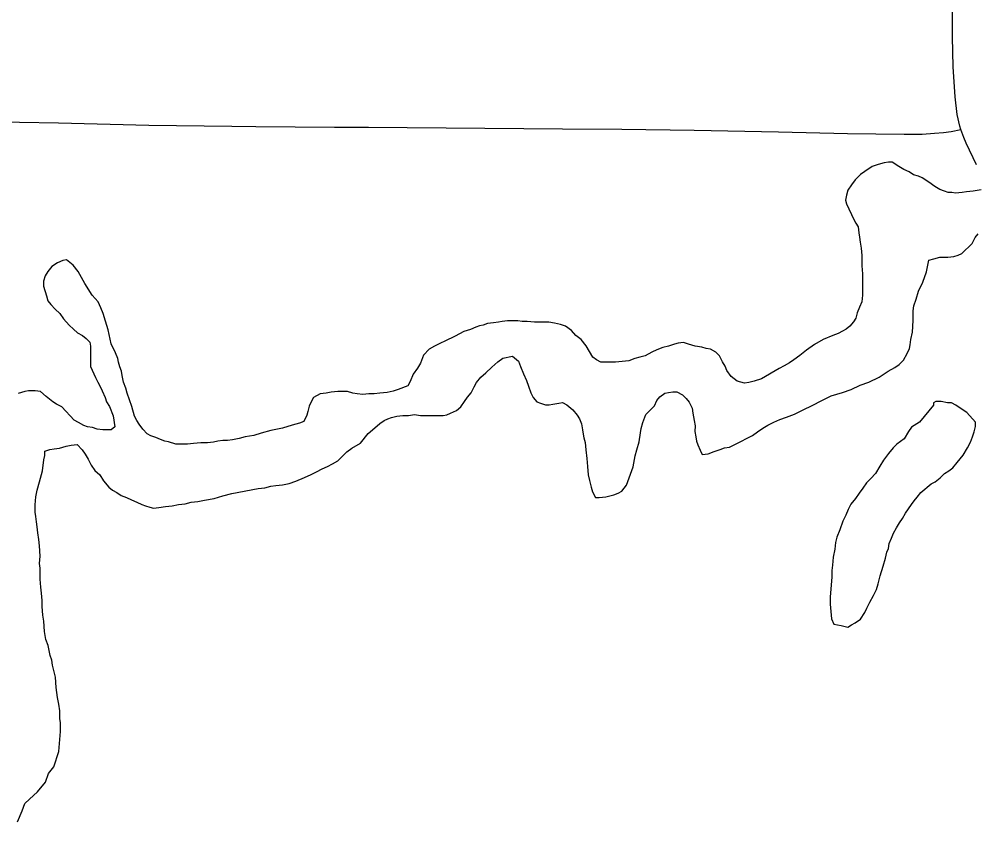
# Model space of a CAD drawing. Extents: x 2.1 to 73.9, y 4 to 26.
# Drawn here: x 46.3484 to 46.5954, y 18.8645 to 19.0719 of the extents above; entities that cross this region are included whole.
import ezdxf

# ---------------------------------------------------------------- set-up
doc = ezdxf.new("R2010")
doc.units = 0
for name, color, linetype in [('GM_X_Major_River', 7, 'Continuous'), ('GM_X_Minor_Lake', 7, 'Continuous'), ('GM_X_Township_Road', 7, 'Continuous')]:
    doc.layers.add(name, color=color, linetype=linetype)

msp = doc.modelspace()

# ---------------------------------------------------------------- linework, layer by layer
at = {"layer": 'GM_X_Major_River'}
for points in [[(46.59016, 19.02687), (46.58921, 19.02707), (46.58826, 19.02707), (46.5873, 19.02745), (46.58616, 19.02784), (46.58483, 19.0286), (46.58332, 19.02975), (46.58161, 19.03089), (46.58066, 19.03127), (46.57933, 19.03166), (46.57819, 19.03242), (46.57686, 19.033), (46.57553, 19.03376), (46.57382, 19.0349), (46.57287, 19.03491), (46.57173, 19.03472), (46.57021, 19.03434), (46.56868, 19.03378), (46.56678, 19.03246), (46.56564, 19.0317), (46.5643, 19.03037), (46.56335, 19.02904), (46.5624, 19.02772), (46.56201, 19.02639), (46.56182, 19.02506), (46.56201, 19.02411), (46.5639, 19.02011), (46.56447, 19.01916), (46.56504, 19.01821), (46.56523, 19.01669), (46.56542, 19.01554), (46.5656, 19.01421), (46.56579, 19.01269), (46.56598, 19.01079), (46.56598, 19.00946), (46.56597, 19.00813), (46.56616, 19.00604), (46.56616, 19.0049), (46.56616, 19.00338), (46.56615, 19.00186), (46.56615, 19.00053), (46.56596, 18.99882), (46.56538, 18.99749), (46.56481, 18.99597), (46.56443, 18.99464), (46.56385, 18.99369), (46.5629, 18.99256), (46.56195, 18.9918), (46.561, 18.99123), (46.55986, 18.99066), (46.55852, 18.9901), (46.55605, 18.98915), (46.55377, 18.98783), (46.55167, 18.98632), (46.54996, 18.98499), (46.54844, 18.98386), (46.54729, 18.9831), (46.54596, 18.98234), (46.54463, 18.98159), (46.54006, 18.97894), (46.53816, 18.97838), (46.53683, 18.978), (46.53569, 18.97781), (46.53378, 18.97839), (46.53227, 18.97953), (46.53113, 18.98106), (46.53075, 18.9822), (46.52999, 18.98334), (46.52923, 18.98486), (46.52828, 18.98582), (46.52696, 18.98658), (46.52581, 18.98677), (46.52467, 18.98716), (46.52296, 18.98735), (46.52125, 18.98793), (46.51992, 18.98831), (46.51859, 18.98813), (46.51764, 18.98794), (46.51612, 18.98737), (46.5146, 18.987), (46.51307, 18.98643), (46.51174, 18.98587), (46.51003, 18.98492), (46.5087, 18.98454), (46.50737, 18.98417), (46.50584, 18.9836), (46.50413, 18.98342), (46.50242, 18.98323), (46.50071, 18.98324), (46.49862, 18.98324), (46.49748, 18.98382), (46.49653, 18.98458), (46.49482, 18.98744), (46.49349, 18.98915), (46.49217, 18.99011), (46.49103, 18.99144), (46.48951, 18.99258), (46.48818, 18.99297), (46.48666, 18.99335), (46.48514, 18.99355), (46.48343, 18.99355)], [(46.59681, 19.0278), (46.59472, 19.02743), (46.59301, 19.02725), (46.59187, 19.02706), (46.59016, 19.02687)], [(46.53052, 18.9611), (46.53185, 18.96129), (46.53337, 18.96204), (46.53775, 18.96431), (46.53908, 18.96526), (46.54042, 18.9662), (46.54175, 18.96696), (46.54327, 18.96772), (46.5448, 18.96847), (46.54651, 18.96904), (46.5486, 18.96979), (46.55088, 18.97093), (46.55317, 18.97206), (46.55564, 18.97338), (46.55812, 18.97452), (46.56097, 18.97546), (46.56325, 18.97621), (46.56554, 18.97734), (46.56782, 18.9781), (46.57048, 18.97942), (46.57277, 18.98093), (46.57448, 18.98188), (46.57562, 18.98263), (46.57677, 18.98377), (46.57772, 18.98548), (46.57829, 18.98681), (46.57849, 18.98776), (46.57868, 18.98909), (46.57906, 18.99099), (46.57926, 18.99403), (46.57926, 18.9965), (46.57946, 18.99783), (46.58003, 18.99954), (46.5806, 19.00163), (46.58175, 19.0039), (46.5827, 19.00656), (46.58328, 19.0096), (46.58461, 19.00998), (46.58613, 19.01035), (46.58822, 19.01035), (46.58974, 19.01053), (46.59089, 19.01091), (46.59184, 19.01128), (46.59451, 19.01394), (46.59527, 19.01546), (46.59603, 19.0164)], [(46.48343, 18.99355), (46.48152, 18.99356), (46.47962, 18.99375), (46.47829, 18.99376), (46.47715, 18.99395), (46.47563, 18.99396), (46.47449, 18.99396), (46.47316, 18.99377), (46.47221, 18.99359), (46.47088, 18.9934), (46.46935, 18.99321), (46.46821, 18.99284), (46.46726, 18.99265), (46.46631, 18.99227), (46.46498, 18.99171), (46.46327, 18.99114), (46.46098, 18.99001), (46.45832, 18.98868), (46.45718, 18.98812), (46.45565, 18.98736), (46.45432, 18.98661), (46.4528, 18.98509), (46.45203, 18.983), (46.45127, 18.98167), (46.45013, 18.98016), (46.44936, 18.97826), (46.44879, 18.97712), (46.44632, 18.97618), (46.44498, 18.9758), (46.44346, 18.97543), (46.44156, 18.97524), (46.44004, 18.97505), (46.43871, 18.97506), (46.43719, 18.97487), (46.43567, 18.97507), (46.43453, 18.97526), (46.43319, 18.97564), (46.43205, 18.97565), (46.43072, 18.97565), (46.42901, 18.97547), (46.42768, 18.97528), (46.42616, 18.9751), (46.42445, 18.97415), (46.42387, 18.9732), (46.4233, 18.97187), (46.42292, 18.97054), (46.42273, 18.96959), (46.42196, 18.96789), (46.42082, 18.96751), (46.41892, 18.96695), (46.41644, 18.96619), (46.4134, 18.96563), (46.41093, 18.96488), (46.40903, 18.96431), (46.40674, 18.96394), (46.40522, 18.96356), (46.40351, 18.96319), (46.40218, 18.963), (46.40104, 18.96301), (46.39971, 18.96282), (46.39857, 18.96263), (46.39704, 18.96245), (46.39533, 18.96245), (46.39343, 18.96227), (46.39191, 18.96208), (46.39001, 18.96209), (46.38887, 18.96209), (46.38697, 18.96267), (46.38602, 18.96286), (46.38488, 18.96324), (46.38374, 18.96382), (46.38241, 18.9642), (46.38146, 18.96477), (46.38032, 18.96592), (46.37937, 18.96725), (46.3788, 18.9682), (46.37823, 18.96934), (46.37748, 18.97182), (46.37691, 18.97353), (46.37634, 18.97524), (46.37596, 18.97657), (46.3754, 18.9781), (46.37502, 18.97981), (46.37483, 18.98095), (46.37445, 18.98209), (46.37408, 18.98323), (46.37389, 18.98418), (46.37332, 18.9857), (46.37218, 18.98799), (46.37143, 18.9916), (46.37067, 18.99388), (46.3701, 18.99579), (46.36954, 18.99731), (46.36878, 18.99883), (46.36726, 19.00055), (46.36537, 19.00359), (46.36366, 19.00664), (46.36233, 19.00835), (46.36062, 19.00969), (46.35967, 19.0095), (46.35834, 19.00893)], [(46.35834, 19.00893), (46.35682, 19.00799), (46.35586, 19.00666), (46.3551, 19.00552), (46.35472, 19.00419), (46.35472, 19.00286), (46.35547, 19.00039), (46.35585, 18.99906), (46.35661, 18.99811), (46.35775, 18.99696), (46.35889, 18.99582), (46.35983, 18.99449), (46.36135, 18.99277), (46.36249, 18.99182), (46.36344, 18.99086), (46.36477, 18.9901), (46.36572, 18.98934), (46.36667, 18.98838), (46.36686, 18.98743), (46.36685, 18.98648), (46.36685, 18.98496), (46.36685, 18.98306), (46.36685, 18.98211), (46.36723, 18.98116), (46.36817, 18.97926), (46.36874, 18.97811), (46.36931, 18.97697), (46.36988, 18.97583), (46.37064, 18.97412), (46.37101, 18.97298), (46.37177, 18.97183), (46.37272, 18.96936), (46.37309, 18.96651), (46.37214, 18.96575), (46.37119, 18.96575), (46.37005, 18.96576), (46.36853, 18.96595), (46.36739, 18.96634), (46.36606, 18.96653), (46.36511, 18.96691), (46.36378, 18.96768), (46.36264, 18.96825), (46.35941, 18.97168), (46.35808, 18.97245), (46.35713, 18.97302), (46.35542, 18.97435), (46.35391, 18.97569), (46.35258, 18.97588), (46.35086, 18.97589), (46.34991, 18.9757), (46.3482, 18.97513)], [(46.4385, 18.9648), (46.44021, 18.96631), (46.44155, 18.96745), (46.44269, 18.96821), (46.44364, 18.96858), (46.44459, 18.96896), (46.44592, 18.96934), (46.44744, 18.96952), (46.44897, 18.96952), (46.45049, 18.9697), (46.45201, 18.96951), (46.4541, 18.9695), (46.45543, 18.9695), (46.45657, 18.96949), (46.4579, 18.96949), (46.45885, 18.96968), (46.4598, 18.97005), (46.46133, 18.97081), (46.46247, 18.97176), (46.46342, 18.97309), (46.46419, 18.97422), (46.46514, 18.97536), (46.4659, 18.97688), (46.46647, 18.97802), (46.46762, 18.97934), (46.46895, 18.98048), (46.47047, 18.982), (46.472, 18.98332), (46.47333, 18.98427), (46.4758, 18.98483), (46.47732, 18.9835), (46.47789, 18.98217), (46.47865, 18.98026), (46.4794, 18.97855), (46.47997, 18.97703), (46.48054, 18.97532), (46.48111, 18.97417), (46.48206, 18.97303), (46.48301, 18.97265), (46.48434, 18.97226), (46.48529, 18.97226), (46.48624, 18.97245), (46.48776, 18.97263), (46.48871, 18.97282), (46.48985, 18.97225), (46.49137, 18.97091), (46.49251, 18.96958), (46.49308, 18.96863), (46.49364, 18.96729), (46.49383, 18.96577), (46.49402, 18.96463), (46.49421, 18.96368), (46.49459, 18.96254), (46.49477, 18.96064), (46.49496, 18.95836), (46.49515, 18.95627), (46.49533, 18.95418), (46.49571, 18.95265), (46.49609, 18.95094), (46.49646, 18.9498), (46.49722, 18.94828), (46.49817, 18.94828), (46.49989, 18.94846), (46.50198, 18.94902), (46.50312, 18.9494), (46.50407, 18.94997), (46.50521, 18.95149), (46.50694, 18.95623), (46.50732, 18.95813), (46.50751, 18.95908), (46.50789, 18.9606), (46.50847, 18.96269), (46.50885, 18.96497), (46.50904, 18.96611), (46.50943, 18.96763), (46.51019, 18.96972), (46.51152, 18.97104), (46.51248, 18.97199), (46.51305, 18.97332), (46.51381, 18.97427), (46.51515, 18.97521), (46.5161, 18.9754), (46.51724, 18.97559), (46.51819, 18.97558), (46.51971, 18.97482), (46.52066, 18.97387), (46.52142, 18.97291), (46.52217, 18.97139), (46.52236, 18.97006), (46.52274, 18.96816), (46.52293, 18.96683), (46.52292, 18.96531), (46.52311, 18.96398), (46.5233, 18.96284), (46.52368, 18.96188), (46.52424, 18.96055), (46.52481, 18.95941), (46.52633, 18.9596), (46.52786, 18.96016), (46.52938, 18.96073), (46.53052, 18.9611)], [(46.35105, 18.87041), (46.35315, 18.8723), (46.35524, 18.87477), (46.35601, 18.87704), (46.35734, 18.87875), (46.35868, 18.88274), (46.35907, 18.88787), (46.35907, 18.8892), (46.35908, 18.89015), (46.35889, 18.8911), (46.35889, 18.89319), (46.3587, 18.8949), (46.35833, 18.89661), (46.35795, 18.89927), (46.35777, 18.90193), (46.35739, 18.90365), (46.35701, 18.90498), (46.35682, 18.90631), (46.35644, 18.90745), (46.35588, 18.91011), (46.35531, 18.91164), (46.35493, 18.91373), (46.35475, 18.91639), (46.35456, 18.91791), (46.35438, 18.92019), (46.35438, 18.92171), (46.35419, 18.92361), (46.354, 18.92513), (46.35382, 18.92722), (46.35382, 18.93007), (46.35364, 18.93122), (46.35383, 18.93312), (46.35364, 18.93578), (46.35346, 18.93749), (46.35327, 18.9392), (46.35308, 18.94072), (46.35289, 18.94205), (46.35271, 18.94338), (46.35252, 18.94452), (46.35252, 18.94642), (46.35272, 18.94851), (46.3531, 18.95022), (46.35367, 18.95231), (46.35444, 18.95516), (46.35482, 18.95801), (46.35502, 18.95915), (46.35502, 18.96029), (46.35635, 18.96067), (46.35749, 18.96085), (46.35882, 18.96104), (46.36054, 18.9616), (46.36187, 18.96179), (46.36339, 18.96198), (46.36472, 18.96064), (46.36548, 18.9595), (46.36623, 18.95817), (46.36699, 18.95664), (46.36794, 18.95531), (46.36927, 18.95417), (46.37022, 18.95264), (46.37154, 18.95093), (46.37249, 18.95017), (46.37363, 18.94959), (46.37477, 18.94883), (46.3761, 18.94826), (46.37743, 18.94768), (46.37876, 18.94711), (46.38009, 18.94653), (46.38104, 18.94615), (46.38218, 18.94577), (46.38313, 18.94557), (46.38446, 18.94576), (46.38618, 18.94595), (46.38789, 18.94613), (46.3896, 18.94651), (46.39131, 18.94669), (46.39283, 18.94707), (46.39454, 18.94725), (46.39626, 18.94763), (46.39873, 18.948), (46.40101, 18.94875), (46.4033, 18.94932), (46.41014, 18.95063), (46.41185, 18.95081), (46.41338, 18.95119), (46.41471, 18.95137), (46.41642, 18.95156), (46.41813, 18.95193), (46.41984, 18.9525), (46.42213, 18.95344), (46.42384, 18.9542), (46.42517, 18.95495), (46.42669, 18.95571), (46.42803, 18.95628), (46.42936, 18.95703), (46.43069, 18.95779), (46.43164, 18.95874), (46.43298, 18.96006), (46.43431, 18.96101), (46.43659, 18.96233), (46.4385, 18.9648)], [(46.348, 18.86452), (46.34915, 18.86737), (46.34991, 18.86927), (46.35105, 18.87041)]]:
    msp.add_lwpolyline(points, dxfattribs=at)
at = {"layer": 'GM_X_Minor_Lake'}
for points in [[(46.58454, 18.97216), (46.58092, 18.9678), (46.57883, 18.96647), (46.57806, 18.96533), (46.57692, 18.96344), (46.57502, 18.96211), (46.57406, 18.96116), (46.57292, 18.95965), (46.57159, 18.95794), (46.57063, 18.95642), (46.56949, 18.95453), (46.56834, 18.9532), (46.5672, 18.95206), (46.56625, 18.95073), (46.5653, 18.94941), (46.56434, 18.94808), (46.5632, 18.94656), (46.56244, 18.94523), (46.56186, 18.94371), (46.5611, 18.9422), (46.56033, 18.93992), (46.55957, 18.93802), (46.55919, 18.93669), (46.55899, 18.93498), (46.55861, 18.93289), (46.55842, 18.9308), (46.55822, 18.92947), (46.55822, 18.92776), (46.55783, 18.92263), (46.55783, 18.92168), (46.55783, 18.92073), (46.55801, 18.91883), (46.5582, 18.91693), (46.55877, 18.9156), (46.56067, 18.91521), (46.56238, 18.91483), (46.56333, 18.91539), (46.56428, 18.91596), (46.56562, 18.91691), (46.56676, 18.91861), (46.56733, 18.91975), (46.5681, 18.92127), (46.56905, 18.92298), (46.56981, 18.9245), (46.5702, 18.92602), (46.57077, 18.9281), (46.57154, 18.93057), (46.57211, 18.93266), (46.57249, 18.93418), (46.57287, 18.93513), (46.57307, 18.93646), (46.57364, 18.93779), (46.57421, 18.93912), (46.57498, 18.94045), (46.57574, 18.94177), (46.5765, 18.94291), (46.57726, 18.94424), (46.57803, 18.94538), (46.57879, 18.94652), (46.57955, 18.94746), (46.58031, 18.94841), (46.58127, 18.94955), (46.58393, 18.95182), (46.58489, 18.95239), (46.58622, 18.95334), (46.58736, 18.95447), (46.5885, 18.95523), (46.58946, 18.95599), (46.5906, 18.95731), (46.59136, 18.95826), (46.59212, 18.95921), (46.59327, 18.96111), (46.59403, 18.96262), (46.5946, 18.96395), (46.59499, 18.96528), (46.59537, 18.96661), (46.59537, 18.96775), (46.59309, 18.97023), (46.59139, 18.97137), (46.59024, 18.97214), (46.58911, 18.97271), (46.58815, 18.97271), (46.58644, 18.9731), (46.58511, 18.9731), (46.58454, 18.97273), (46.58454, 18.97235), (46.58454, 18.97216)], [(46.58454, 18.97216), (46.58092, 18.9678), (46.57883, 18.96647), (46.57806, 18.96533), (46.57692, 18.96344), (46.57502, 18.96211), (46.57406, 18.96116), (46.57292, 18.95965), (46.57159, 18.95794), (46.57063, 18.95642), (46.56949, 18.95453), (46.56834, 18.9532), (46.5672, 18.95206), (46.56625, 18.95073), (46.5653, 18.94941), (46.56434, 18.94808), (46.5632, 18.94656), (46.56244, 18.94523), (46.56186, 18.94371), (46.5611, 18.9422), (46.56033, 18.93992), (46.55957, 18.93802), (46.55919, 18.93669), (46.55899, 18.93498), (46.55861, 18.93289), (46.55842, 18.9308), (46.55822, 18.92947), (46.55822, 18.92776), (46.55783, 18.92263), (46.55783, 18.92168), (46.55783, 18.92073), (46.55801, 18.91883), (46.5582, 18.91693), (46.55877, 18.9156), (46.56067, 18.91521), (46.56238, 18.91483), (46.56333, 18.91539), (46.56428, 18.91596), (46.56562, 18.91691), (46.56676, 18.91861), (46.56733, 18.91975), (46.5681, 18.92127), (46.56905, 18.92298), (46.56981, 18.9245)], [(46.56981, 18.9245), (46.5702, 18.92602), (46.57077, 18.9281), (46.57154, 18.93057), (46.57211, 18.93266), (46.57249, 18.93418), (46.57287, 18.93513), (46.57307, 18.93646), (46.57364, 18.93779), (46.57421, 18.93912), (46.57498, 18.94045), (46.57574, 18.94177), (46.5765, 18.94291), (46.57726, 18.94424), (46.57803, 18.94538), (46.57879, 18.94652), (46.57955, 18.94746), (46.58031, 18.94841), (46.58127, 18.94955), (46.58393, 18.95182), (46.58489, 18.95239), (46.58622, 18.95334), (46.58736, 18.95447), (46.5885, 18.95523), (46.58946, 18.95599), (46.5906, 18.95731), (46.59136, 18.95826), (46.59212, 18.95921), (46.59327, 18.96111), (46.59403, 18.96262), (46.5946, 18.96395), (46.59499, 18.96528), (46.59537, 18.96661), (46.59537, 18.96775), (46.59309, 18.97023), (46.59139, 18.97137), (46.59024, 18.97214), (46.58911, 18.97271), (46.58815, 18.97271), (46.58644, 18.9731), (46.58511, 18.9731), (46.58454, 18.97273), (46.58454, 18.97235), (46.58454, 18.97216)]]:
    msp.add_lwpolyline(points, dxfattribs=at)
at = {"layer": 'GM_X_Township_Road'}
for points in [[(46.5916, 19.04336), (46.59133, 19.04417), (46.59064, 19.04719), (46.59007, 19.05181), (46.58958, 19.05955), (46.58938, 19.0673), (46.58945, 19.07506), (46.58975, 19.08592), (46.59022, 19.10766), (46.59085, 19.13716), (46.59128, 19.15425), (46.59142, 19.16201), (46.59173, 19.17427)], [(46.32489, 19.04582), (46.33834, 19.04543), (46.35854, 19.04505), (46.38186, 19.0445), (46.40329, 19.04424), (46.40955, 19.04414), (46.42985, 19.04399), (46.43864, 19.04395), (46.48874, 19.04351), (46.50402, 19.04347), (46.5227, 19.04317), (46.54446, 19.04276), (46.56229, 19.04235), (46.57694, 19.04215), (46.58161, 19.04215), (46.58479, 19.04236), (46.58712, 19.04261), (46.58905, 19.04287), (46.5916, 19.04336)], [(46.59562, 19.03421), (46.59294, 19.03982), (46.59232, 19.04124), (46.5916, 19.04336)]]:
    msp.add_lwpolyline(points, dxfattribs=at)

doc.saveas('drawing.dxf')
